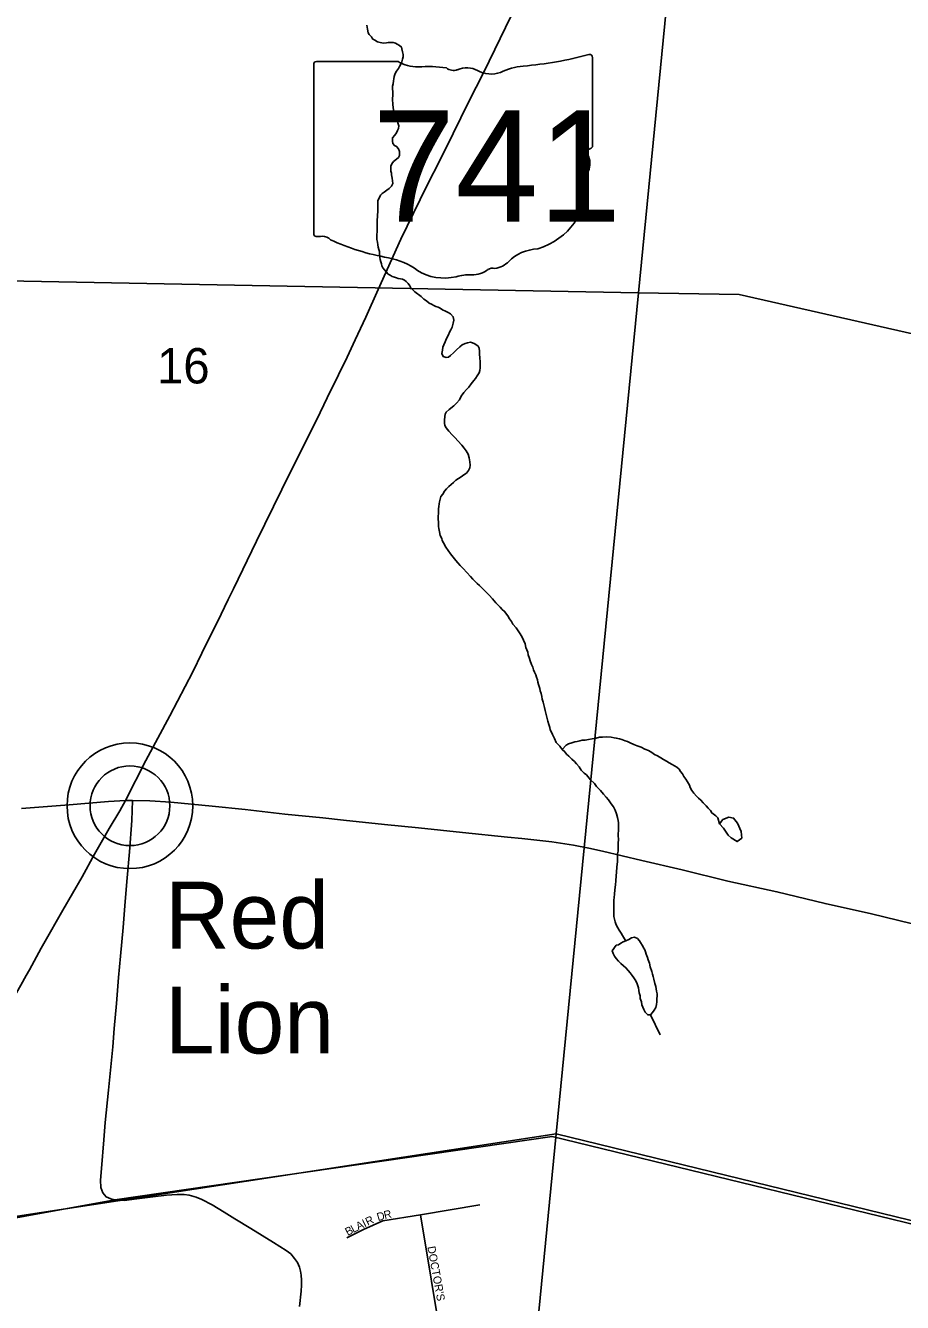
# Model space of a CAD drawing. Extents: x 0 to 1064, y 0 to 440.
# Drawn here: x 205.93 to 222.52, y 292.66 to 316.83 of the extents above; entities that cross this region are included whole.
import ezdxf

# ---------------------------------------------------------------- set-up
doc = ezdxf.new("R2010")
doc.units = 0
for name, color, linetype in [('GM_X_Minor_Lake', 7, 'Continuous'), ('GM_X_Minor_River', 7, 'Continuous'), ('GM_X_Section', 7, 'Continuous'), ('GM_X_Section_Text', 7, 'Continuous'), ('GM_X_State_Location', 7, 'Continuous'), ('GM_X_State_Route', 7, 'Continuous'), ('GM_X_State_Shield', 7, 'Continuous'), ('GM_X_Township', 7, 'Continuous'), ('GM_X_Township_Subdivision', 7, 'Continuous'), ('GM_X_Township_Subdivision_Text', 7, 'Continuous'), ('GM_X_Unincorporated', 7, 'Continuous'), ('GM_X_Unincorporated_Location', 7, 'Continuous'), ('GM_X_Unincorporated_Text', 7, 'Continuous')]:
    doc.layers.add(name, color=color, linetype=linetype)

msp = doc.modelspace()

# ---------------------------------------------------------------- linework, layer by layer
at = {"layer": 'GM_X_Minor_Lake'}
for points in [[(219.124, 301.806), (219.061, 301.722), (219.132, 301.642), (219.226, 301.506)], [(219.226, 301.506), (219.28, 301.456), (219.394, 301.386), (219.481, 301.451), (219.472, 301.579), (219.402, 301.732), (219.326, 301.832), (219.235, 301.846), (219.124, 301.806)], [(217.612, 299.396), (217.547, 299.507), (217.506, 299.55), (217.452, 299.576), (217.397, 299.566), (217.341, 299.531), (217.285, 299.509), (217.236, 299.486), (217.192, 299.463), (217.149, 299.434), (217.106, 299.423)], [(217.106, 299.423), (217.029, 299.316), (217.046, 299.267), (217.075, 299.218), (217.104, 299.174), (217.145, 299.124), (217.192, 299.08), (217.245, 299.036), (217.287, 298.999), (217.328, 298.949), (217.368, 298.899), (217.409, 298.849), (217.438, 298.806), (217.473, 298.75), (217.502, 298.695), (217.524, 298.615), (217.534, 298.566), (217.539, 298.523), (217.555, 298.468), (217.559, 298.414), (217.582, 298.352), (217.592, 298.297), (217.626, 298.205), (217.654, 298.156), (217.702, 298.106), (217.756, 298.104), (217.794, 298.151), (217.826, 298.193), (217.852, 298.247), (217.866, 298.301), (217.874, 298.355), (217.876, 298.41), (217.878, 298.464), (217.879, 298.507), (217.869, 298.556), (217.858, 298.599), (217.853, 298.641), (217.837, 298.702), (217.815, 298.782), (217.805, 298.831), (217.794, 298.874), (217.777, 298.929), (217.75, 299.015), (217.734, 299.082), (217.712, 299.149), (217.695, 299.192), (217.672, 299.254), (217.656, 299.297), (217.645, 299.34), (217.616, 299.389), (217.612, 299.396)]]:
    msp.add_lwpolyline(points, dxfattribs=at)
at = {"layer": 'GM_X_Minor_River'}
for points in [[(212.387, 316.836), (212.398, 316.763), (212.414, 316.696), (212.431, 316.659), (212.473, 316.615), (212.496, 316.578), (212.538, 316.553), (212.586, 316.521), (212.64, 316.508), (212.701, 316.5), (212.756, 316.505), (212.792, 316.51), (212.835, 316.509), (212.884, 316.508), (212.926, 316.495), (212.962, 316.481), (213.004, 316.456), (213.04, 316.425), (213.051, 316.388), (213.062, 316.333), (213.072, 316.284), (213.077, 316.241), (213.064, 316.193), (213.051, 316.145), (213.031, 316.103), (213.006, 316.055), (212.987, 316.019), (212.949, 315.965), (212.923, 315.923), (212.904, 315.869), (212.896, 315.82), (212.889, 315.784), (212.882, 315.729), (212.875, 315.681), (212.873, 315.632), (212.878, 315.577), (212.877, 315.535), (212.876, 315.498), (212.875, 315.456), (212.874, 315.407), (212.879, 315.371), (212.878, 315.328), (212.883, 315.285), (212.893, 315.23), (212.91, 315.169), (212.915, 315.127), (212.932, 315.09), (212.961, 315.034), (212.978, 314.973), (212.995, 314.93), (212.988, 314.881), (212.969, 314.845), (212.949, 314.803), (212.918, 314.756), (212.874, 314.708), (212.872, 314.641), (212.877, 314.598), (212.907, 314.561), (212.949, 314.542), (212.984, 314.498), (213.007, 314.449), (213.006, 314.407), (213.005, 314.37), (212.986, 314.334), (212.949, 314.305), (212.893, 314.258), (212.861, 314.216), (212.842, 314.168), (212.841, 314.119), (212.84, 314.076), (212.851, 314.04), (212.856, 314.003), (212.867, 313.942), (212.871, 313.893), (212.876, 313.844), (212.851, 313.79), (212.807, 313.749), (212.763, 313.713), (212.714, 313.678), (212.677, 313.655), (212.645, 313.619), (212.613, 313.553)], [(212.613, 313.553), (212.594, 313.517), (212.593, 313.468), (212.592, 313.414), (212.596, 313.365), (212.595, 313.298), (212.588, 313.256), (212.586, 313.201), (212.585, 313.165), (212.584, 313.11), (212.583, 313.073), (212.582, 313.031), (212.58, 312.964), (212.579, 312.921), (212.578, 312.885), (212.577, 312.836), (212.575, 312.782), (212.586, 312.733), (212.597, 312.678), (212.602, 312.635), (212.613, 312.592), (212.624, 312.555), (212.629, 312.507), (212.634, 312.44), (212.639, 312.403), (212.65, 312.36), (212.661, 312.324), (212.672, 312.281), (212.689, 312.244), (212.719, 312.207), (212.754, 312.169), (212.79, 312.126), (212.826, 312.107), (212.868, 312.081), (212.91, 312.068), (212.946, 312.055), (212.982, 312.042), (213.024, 312.035), (213.061, 312.028), (213.097, 312.009), (213.133, 311.989), (213.168, 311.952), (213.203, 311.902), (213.221, 311.866), (213.256, 311.828), (213.292, 311.791)], [(214.248, 310.815), (214.192, 310.786), (214.148, 310.751), (214.086, 310.692), (214.029, 310.639), (213.972, 310.587), (213.929, 310.552), (213.886, 310.547), (213.832, 310.567), (213.803, 310.622), (213.818, 310.689), (213.825, 310.743), (213.845, 310.791), (213.871, 310.845), (213.892, 310.905), (213.931, 310.976), (213.951, 311.03), (213.976, 311.072), (214.002, 311.12), (214.017, 311.198), (214.031, 311.253), (214.021, 311.32), (213.968, 311.376), (213.926, 311.401), (213.872, 311.427), (213.818, 311.453), (213.777, 311.479), (213.735, 311.498), (213.693, 311.512), (213.651, 311.531), (213.609, 311.557), (213.567, 311.576), (213.513, 311.621), (213.466, 311.652), (213.413, 311.703), (213.292, 311.791)], [(215.121, 305.549), (215.086, 305.599), (215.052, 305.66), (214.994, 305.741), (214.946, 305.779), (214.911, 305.823), (214.87, 305.86), (214.829, 305.904), (214.764, 305.979), (214.699, 306.048), (214.635, 306.116), (214.558, 306.192), (214.517, 306.235), (214.475, 306.273), (214.434, 306.311), (214.393, 306.355), (214.346, 306.405), (214.281, 306.479), (214.211, 306.554), (214.152, 306.611), (214.111, 306.661), (214.07, 306.704), (214.023, 306.767), (213.97, 306.835), (213.924, 306.897), (213.883, 306.959), (213.837, 307.039), (213.814, 307.083), (213.803, 307.125), (213.775, 307.181), (213.759, 307.248), (213.749, 307.309), (213.744, 307.352), (213.74, 307.431), (213.736, 307.486), (213.738, 307.534), (213.74, 307.607), (213.743, 307.686), (213.75, 307.728), (213.758, 307.776), (213.759, 307.819), (213.773, 307.867), (213.787, 307.915), (213.825, 307.963), (213.857, 308.016), (213.895, 308.064), (213.939, 308.105), (213.983, 308.146), (214.027, 308.181), (214.071, 308.228), (214.121, 308.257), (214.171, 308.292), (214.221, 308.327), (214.27, 308.362), (214.309, 308.409), (214.335, 308.463), (214.342, 308.511), (214.338, 308.572), (214.323, 308.651), (214.301, 308.719), (214.266, 308.781), (214.225, 308.83), (214.184, 308.886), (214.108, 308.974), (214.055, 309.03), (214.002, 309.086), (213.937, 309.155), (213.885, 309.217), (213.862, 309.261), (213.857, 309.303), (213.853, 309.364), (213.861, 309.431), (213.869, 309.473), (213.888, 309.515), (213.945, 309.562), (214.032, 309.632), (214.083, 309.685), (214.14, 309.744), (214.172, 309.816), (214.223, 309.887), (214.274, 309.94), (214.318, 309.987), (214.363, 310.052), (214.413, 310.112), (214.445, 310.153), (214.477, 310.201), (214.51, 310.26), (214.523, 310.303), (214.531, 310.351), (214.533, 310.411), (214.529, 310.466), (214.525, 310.539), (214.521, 310.612), (214.517, 310.667), (214.513, 310.722), (214.49, 310.765), (214.43, 310.809), (214.388, 310.829), (214.346, 310.836), (214.291, 310.826), (214.248, 310.815)], [(217.284, 299.503), (217.261, 299.546), (217.221, 299.608), (217.198, 299.651), (217.163, 299.707), (217.134, 299.756), (217.106, 299.812), (217.083, 299.867), (217.072, 299.916), (217.062, 299.965), (217.059, 300.05), (217.061, 300.129), (217.058, 300.202), (217.06, 300.281), (217.068, 300.323), (217.07, 300.396), (217.078, 300.468), (217.094, 300.571), (217.096, 300.638), (217.106, 300.741), (217.108, 300.801), (217.117, 300.91), (217.127, 301.001), (217.129, 301.08), (217.132, 301.153), (217.139, 301.207), (217.141, 301.249), (217.144, 301.346), (217.147, 301.437), (217.143, 301.486), (217.144, 301.529), (217.146, 301.601), (217.149, 301.668), (217.145, 301.741), (217.14, 301.784), (217.13, 301.839), (217.108, 301.912), (217.086, 301.98), (217.051, 302.041), (217.011, 302.103), (216.958, 302.178), (216.917, 302.228), (216.864, 302.284), (216.806, 302.352), (216.735, 302.427), (216.694, 302.483), (216.618, 302.552), (216.542, 302.652), (216.5, 302.684), (216.441, 302.74), (216.401, 302.802), (216.354, 302.858), (216.313, 302.902), (216.265, 302.946), (216.206, 303.002), (216.165, 303.04), (216.13, 303.084), (216.083, 303.128), (216.036, 303.19), (215.971, 303.264), (215.937, 303.338), (215.897, 303.412), (215.88, 303.456), (215.857, 303.499), (215.847, 303.548), (215.83, 303.603), (215.814, 303.664), (215.797, 303.713), (215.787, 303.768), (215.776, 303.817), (215.76, 303.866), (215.749, 303.921), (215.733, 303.976), (215.722, 304.025), (215.706, 304.08), (215.696, 304.135), (215.685, 304.19), (215.669, 304.239), (215.658, 304.282), (215.636, 304.361), (215.625, 304.404), (215.615, 304.447), (215.598, 304.496), (215.581, 304.545), (215.559, 304.595), (215.542, 304.638), (215.525, 304.687), (215.502, 304.736), (215.474, 304.804), (215.464, 304.852), (215.442, 304.92), (215.431, 304.969), (215.414, 305.018), (215.397, 305.061), (215.381, 305.128), (215.353, 305.196), (215.319, 305.27), (215.273, 305.338), (215.209, 305.431), (215.15, 305.5), (215.121, 305.549)], [(216.083, 303.128), (216.158, 303.21), (216.202, 303.233), (216.263, 303.255), (216.319, 303.272), (216.368, 303.283), (216.417, 303.293), (216.46, 303.304), (216.515, 303.308), (216.582, 303.319), (216.649, 303.329), (216.723, 303.345), (216.79, 303.361), (216.845, 303.365), (216.925, 303.369), (217.01, 303.36), (217.064, 303.352), (217.107, 303.345), (217.167, 303.331), (217.209, 303.317), (217.275, 303.291), (217.317, 303.278), (217.371, 303.252), (217.437, 303.225), (217.504, 303.199), (217.576, 303.173), (217.648, 303.134), (217.714, 303.108), (217.779, 303.069), (217.827, 303.037), (217.887, 303.011), (217.947, 302.973), (218, 302.941), (218.054, 302.909), (218.108, 302.877), (218.162, 302.845), (218.21, 302.819), (218.251, 302.794), (218.293, 302.756), (218.322, 302.712), (218.357, 302.669), (218.386, 302.619), (218.42, 302.57), (218.455, 302.514), (218.49, 302.452), (218.507, 302.409), (218.535, 302.354), (218.576, 302.304), (218.623, 302.248), (218.664, 302.21), (218.706, 302.172), (218.753, 302.122), (218.805, 302.06), (218.847, 302.016), (218.888, 301.973), (218.917, 301.929), (218.988, 301.872), (219.029, 301.835), (219.061, 301.722)], [(217.939, 297.728), (217.756, 298.104)]]:
    msp.add_lwpolyline(points, dxfattribs=at)
at = {"layer": 'GM_X_Section'}
for points in [[(201.835, 326.137), (219.098, 327.846), (217.525, 311.775), (200.572, 312.097)], [(219.098, 327.846), (235.843, 325.091), (234.053, 308.422), (219.433, 311.739), (217.525, 311.775)], [(217.525, 311.775), (215.966, 295.854), (198.919, 293.248), (200.572, 312.097)], [(234.053, 308.422), (232.294, 291.87), (215.966, 295.854), (217.525, 311.775), (219.433, 311.739)], [(215.966, 295.854), (214.149, 277.17), (197.538, 278.526), (198.919, 293.248)], [(232.294, 291.87), (230.695, 275.436), (214.149, 277.17), (215.966, 295.854)]]:
    msp.add_lwpolyline(points, close=True, dxfattribs=at)
at = {"layer": 'GM_X_State_Route'}
for points in [[(209.862, 306.172), (210.301, 307.074), (210.781, 308.047), (211.215, 308.925), (211.438, 309.374), (211.637, 309.783), (211.848, 310.22), (212.012, 310.557), (212.168, 310.882), (212.366, 311.311), (212.602, 311.834), (213.032, 312.79), (213.518, 313.786), (213.784, 314.313), (214.022, 314.788), (214.313, 315.379), (214.603, 315.952), (215.219, 317.225), (215.7, 318.212), (215.97, 318.754), (216.376, 319.561), (216.758, 320.317)], [(207.823, 302.165), (208.203, 302.918), (208.658, 303.768), (209.093, 304.6), (209.266, 304.95), (209.412, 305.248), (209.558, 305.544), (209.762, 305.966), (209.862, 306.172)], [(205.855, 302.014), (206.343, 302.048), (206.753, 302.084), (207.499, 302.147), (207.823, 302.165), (207.954, 302.164), (208.278, 302.159), (208.678, 302.135), (209.46, 302.056), (210.083, 301.991), (210.835, 301.908), (211.553, 301.834), (211.944, 301.791), (212.722, 301.708), (213.361, 301.644), (214.195, 301.559), (215.049, 301.47), (215.318, 301.445), (215.888, 301.379), (216.295, 301.319), (216.584, 301.264), (216.843, 301.206), (217.59, 301.028), (218.352, 300.852), (219.219, 300.638), (220.144, 300.437), (221.057, 300.213), (221.936, 300.016), (222.945, 299.775)], [(206.004, 298.961), (206.223, 299.366), (206.274, 299.459), (206.632, 300.089), (206.998, 300.721), (207.234, 301.15), (207.51, 301.631), (207.716, 301.968), (207.823, 302.165)], [(207.608, 297.848), (207.648, 298.322), (207.686, 298.812), (207.724, 299.219), (207.774, 299.757), (207.812, 300.253), (207.854, 300.701), (207.894, 301.191), (207.943, 301.782), (207.954, 302.164)], [(201.252, 292.01), (201.882, 292.872), (202.205, 293.33), (202.387, 293.58), (202.449, 293.668), (202.558, 293.824), (202.878, 294.28), (203.359, 294.953), (203.654, 295.354), (203.96, 295.778), (204.299, 296.233), (204.566, 296.596), (204.759, 296.854), (204.947, 297.133), (205.142, 297.436), (205.352, 297.801), (205.646, 298.32), (205.84, 298.668), (205.944, 298.851), (206.004, 298.961)], [(211.115, 292.585), (211.141, 292.874), (211.148, 292.993), (211.15, 293.083), (211.146, 293.177), (211.134, 293.254), (211.113, 293.329), (211.075, 293.417), (211.021, 293.493), (210.95, 293.581), (210.86, 293.647), (210.623, 293.798), (210.194, 294.061), (209.886, 294.248), (209.685, 294.373), (209.463, 294.509), (209.265, 294.614), (209.158, 294.658), (209.028, 294.694), (208.93, 294.706), (208.801, 294.708), (208.598, 294.693), (208.288, 294.656), (207.986, 294.618), (207.801, 294.594), (207.617, 294.604), (207.544, 294.623), (207.454, 294.665), (207.394, 294.739), (207.356, 294.839), (207.345, 294.979), (207.366, 295.198), (207.411, 295.739), (207.438, 296.066), (207.499, 296.683), (207.58, 297.5), (207.608, 297.848)]]:
    msp.add_lwpolyline(points, dxfattribs=at)
at = {"layer": 'GM_X_State_Shield'}
for p, q in [((212.978, 316.15), (211.434, 316.15)), ((216.655, 314.555), (216.655, 316.229)), ((211.382, 316.095), (211.382, 312.893)), ((216.655, 314.555), (216.655, 314.555))]:
    msp.add_line(p, q, dxfattribs=at)
for centre, major_axis, start_param, end_param in [((211.442, 316.102), (0.0611, 0), 1.712693, 3.28349), ((213.346, 316.522), (0.593, 0), 4.042523, 4.731795), ((214.777, 320.515), (5.592, 0), 4.814394, 5.042369), ((216.597, 316.236), (0.0587, 0), 6.141152, 7.989035), ((213.542, 314.353), (2.127, 0), 1.404758, 1.657858), ((214.025, 316.118), (0.171, 0), 3.836095, 5.185415), ((214.276, 315.748), (0.355, 0), 0.950623, 2.079405), ((214.735, 316.256), (0.428, 0), 4.081561, 5.145723), ((215.49, 315.172), (1.125, 0), 1.699011, 2.107814), ((216.642, 314.432), (0.0909, 0), 1.883978, 3.671073), ((216.593, 314.548), (0.0628, 0), 5.05454, 6.418171), ((216.064, 314.22), (0.545, 0), 5.934695, 6.695948), ((216.866, 313.854), (0.397, 0), 2.387724, 3.262537), ((215.09, 313.64), (1.399, 0), 5.101752, 6.440018), ((211.443, 312.886), (0.0616, 0), 3.00124, 4.508301), ((211.452, 313.214), (0.47, 0), 4.665946, 4.897461), ((211.549, 312.708), (0.17, 0), 0.519207, 1.627899), ((213.69, 315.585), (4.038, 0), 4.195997, 4.488961), ((215.68, 311.994), (0.766, 0), 1.647645, 2.488434), ((212.486, 311.455), (1.264, 0), 0.823519, 1.323587), ((214.709, 312.583), (0.452, 0), 4.937069, 5.64225), ((213.852, 312.693), (0.802, 0), 4.026481, 4.996735), ((214.316, 311.585), (0.659, 0), 1.495662, 1.94098), ((214.374, 312.453), (0.427, 0), 4.691044, 5.507374), ((214.761, 312.143), (0.12, 0), 1.147584, 2.315152)]:
    msp.add_ellipse(centre, major_axis=major_axis, ratio=0.8, start_param=start_param, end_param=end_param, dxfattribs=at)
at = {"layer": 'GM_X_Township'}
for points in [[(227.814, 292.902), (215.892, 295.803), (207.617, 294.604), (202.589, 293.69), (202.449, 293.668), (198.877, 293.237), (199.388, 301.565), (199.764, 305.521), (200.333, 311.506), (201.099, 319.586), (201.215, 320.785), (202.075, 329.83), (202.632, 334.798), (202.695, 335.639), (202.693, 335.755), (203.722, 347.141)], [(132.309, 292.479), (132.404, 293.708), (132.476, 294.635), (132.789, 298.696), (132.878, 300.691), (132.881, 300.737), (132.884, 300.775), (143.744, 299.709), (149.277, 299.165), (172.793, 296.856), (182.432, 295.909), (187.261, 295.09), (198.877, 293.237), (202.449, 293.668), (202.589, 293.69), (207.617, 294.604), (215.892, 295.803), (227.814, 292.902), (227.881, 292.885), (232.24, 291.824)]]:
    msp.add_lwpolyline(points, dxfattribs=at)
at = {"layer": 'GM_X_Township_Subdivision'}
for points in [[(212.01, 293.889), (212.321, 294.044), (212.688, 294.207), (213.402, 294.32), (214.526, 294.51)], [(213.812, 291.846), (213.402, 294.32)]]:
    msp.add_lwpolyline(points, dxfattribs=at)
at = {"layer": 'GM_X_Unincorporated'}
for radius in [1.19, 0.755]:
    msp.add_circle((207.904, 302.064), radius, dxfattribs=at)
at = {"layer": 'GM_X_Unincorporated_Location'}
msp.add_line((207.904, 302.064), (207.904, 302.064), dxfattribs=at)

# ---------------------------------------------------------------- texts
at = {"layer": 'GM_X_Section_Text'}
msp.add_text('16', height=0.6697, rotation=0, dxfattribs=at).set_placement((208.416, 310.057))
at = {"layer": 'GM_X_State_Location'}
for s in ['s', 'r']:
    msp.add_text(s, height=0.00303, dxfattribs=at).set_placement((213.959, 314.281))
msp.add_text('741', height=0.00303, rotation=0, dxfattribs=at).set_placement((212.89, 314.061))
at = {"layer": 'GM_X_State_Shield'}
msp.add_text('741', height=2.1094, dxfattribs=at).set_placement((212.492, 313.119))
at = {"layer": 'GM_X_Township_Subdivision_Text'}
for s, height, rotation, p in [('R', 0.152, 13.4532, (212.726, 294.238)), ('A', 0.152, 26.8974, (212.225, 294.024)), ('I', 0.152, 25.5874, (212.343, 294.084)), ('R', 0.152, 25.2722, (212.403, 294.113)), ('D', 0.152, 16.1465, (212.6, 294.201)), ('B', 0.152, 27.4882, (212.024, 293.92)), ('L', 0.152, 27.457, (212.13, 293.975)), ("DOCTOR'S", 0.1515, 280.306, (213.531, 293.715))]:
    msp.add_text(s, height=height, rotation=rotation, dxfattribs=at).set_placement(p)
at = {"layer": 'GM_X_Unincorporated_Text'}
for s, p in [('Red', (208.57, 299.362)), ('Lion', (208.57, 297.376))]:
    msp.add_text(s, height=1.2636, rotation=0, dxfattribs=at).set_placement(p)

doc.saveas('drawing.dxf')
